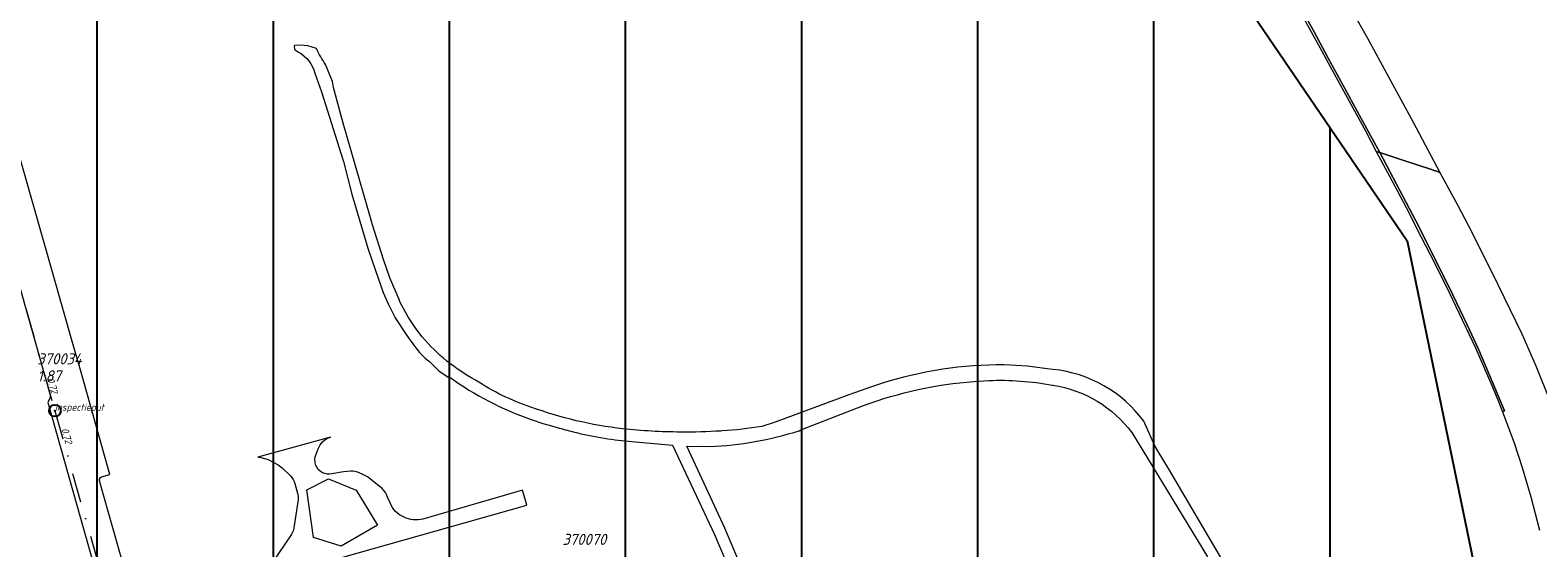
# Model space of a CAD drawing. Extents: x 148869 to 161638, y 453607 to 469810.
# Tile 548 of 656: x 156826 to 157083, y 463252 to 463340. Entities that reach past the tile are written whole.
import ezdxf

# ---------------------------------------------------------------- set-up
doc = ezdxf.new("R2010")
doc.units = 0
doc.header["$PDMODE"] = 32
doc.header["$PDSIZE"] = 2
doc.linetypes.add('RI-VWA', pattern=[11, 5, -3, 0, -3])
doc.layers.get('0').update_dxf_attribs({"linetype": 'CONTINUOUS'})
doc.layers.get('DEFPOINTS').update_dxf_attribs({"linetype": 'CONTINUOUS'})
doc.layers.add('2024', color=160, linetype='CONTINUOUS')
doc.layers.add('2024 hatch', color=160, linetype='CONTINUOUS')
for name, color, linetype, lineweight in [('B-OI-RI-VWA-BOB-T18', 34, 'CONTINUOUS', 18), ('B-OI-RI-VWA_PUTDEKSELHOOGTE-T25', 34, 'CONTINUOUS', 25), ('B-OI-RI-VWA_PUTNUMMER-T25', 34, 'CONTINUOUS', 25), ('B-OI-RI-VWA_RIOOLPUT-S', 34, 'CONTINUOUS', 25), ('B-OI-RI-VWA_TRANSPORTLEIDING-G', 34, 'RI-VWA', 18), ('B-RO-VH-VERHARDING_ASFALT-GV', 251, 'CONTINUOUS', 18), ('B-RO-VH-VERHARDING_GESLOTEN-GV', 251, 'CONTINUOUS', 18)]:
    doc.layers.add(name, color=color, linetype=linetype, lineweight=lineweight)
doc.styles.add('NLCS-ISO-M500-T18_CURSIEF', font='NLCS-ISO.ttf', dxfattribs={"oblique": 15, "height": 0.9})
doc.styles.add('NLCS-ISO-M750-T25_CURSIEF', font='NLCS-ISO.ttf', dxfattribs={"oblique": 15, "height": 1.875})

# ---------------------------------------------------------------- blocks, each defined once
blk = doc.blocks.new('ACMAP_ANN_TEMPLATE_vwa-nap-l')
at = {"color": 0, "linetype": 'ByBlock', "style": 'NLCS-ISO-M500-T18_CURSIEF', "oblique": 15}
blk.add_attdef('vwa-nap-l', (3.3, 0.2), '', height=1.2, dxfattribs=at)
blk = doc.blocks.new('ACMAP_ANN_TEMPLATE_vwa-nap-r')
at = {"color": 0, "linetype": 'ByBlock', "style": 'NLCS-ISO-M500-T18_CURSIEF', "oblique": 15}
blk.add_attdef('vwa-nap-r', (-5.6, 0.2), '', height=1.2, dxfattribs=at)
blk = doc.blocks.new('ACMAP_ANN_TEMPLATE_type knoop')
at = {"layer": 'DEFPOINTS', "style": 'NLCS-ISO-M500-T18_CURSIEF', "oblique": 15}
blk.add_attdef('type_knoop', (0, 0), '', height=1.2, dxfattribs=at)
blk = doc.blocks.new('ACMAP_ANN_TEMPLATE_vwa-puth')
at = {"color": 0, "linetype": 'ByBlock', "style": 'NLCS-ISO-M750-T25_CURSIEF', "oblique": 15}
blk.add_attdef('vwa-puth', (-3, 5), '', height=1.88, dxfattribs=at)
blk = doc.blocks.new('ACMAP_ANN_TEMPLATE_vwa-putnr')
at = {"color": 0, "linetype": 'ByBlock', "style": 'NLCS-ISO-M750-T25_CURSIEF', "oblique": 15}
blk.add_attdef('vaw-putnr', (-3, 7.9), '', height=1.88, dxfattribs=at)

msp = doc.modelspace()

# ---------------------------------------------------------------- hatches: boundary and pattern name
at = {"layer": '2024 hatch'}
h = msp.add_hatch(dxfattribs=at)
h.set_pattern_fill('ANSI31', color=256, scale=29.988, angle=45)
h.set_pattern_definition([(90, (0, 0), (-29.988, 0), [])])
h.paths.add_polyline_path([(155468.24, 462509.2), (155430.3, 462608.99), (155317.39, 462696.7), (155326.79, 462885.8), (155421.55, 463128.67), (155681.88, 463221.51), (155808.81, 463270.9), (155858.2, 463353.96), (156235.32, 463468.35), (156395.06, 463466.8), (156874.43, 463576.88), (157060.31, 463303.94), (157149.74, 462870.77), (157067.92, 462815.11), (157047.81, 462789.79), (157071.17, 462711.57), (156936.5, 462350.7), (156856.27, 462251.62), (156803.36, 462113.22), (156627.76, 461893.96), (156524.84, 461717.19), (156312.22, 461660.25), (156176.03, 461568.49), (155937.87, 461968.15)])

# ---------------------------------------------------------------- linework, layer by layer
at = {"layer": '2024', "flags": 128}
msp.add_lwpolyline([(155468.24, 462509.2), (155430.3, 462608.99), (155317.39, 462696.7), (155326.79, 462885.8), (155421.55, 463128.67), (155681.88, 463221.51), (155808.81, 463270.9), (155858.2, 463353.96), (156235.32, 463468.35), (156395.06, 463466.8), (156874.43, 463576.88), (157060.31, 463303.94), (157149.74, 462870.77), (157067.92, 462815.11), (157047.81, 462789.79), (157071.17, 462711.57), (156936.5, 462350.7), (156856.27, 462251.62), (156803.36, 462113.22), (156627.76, 461893.96), (156524.84, 461717.19), (156312.22, 461660.25), (156176.03, 461568.49), (155937.87, 461968.15)], close=True, dxfattribs=at)
at = {"layer": 'B-OI-RI-VWA_RIOOLPUT-S'}
msp.add_point((156830.04, 463275.02), dxfattribs=at)
at = {"layer": 'B-OI-RI-VWA_TRANSPORTLEIDING-G', "color": 251}
for p, q in [((156816.08, 463324.32), (156830.04, 463275.02)), ((156830.04, 463275.02), (156844.76, 463223.05))]:
    msp.add_line(p, q, dxfattribs=at)
at = {"layer": 'B-RO-VH-VERHARDING_ASFALT-GV', "flags": 128}
for points in [[(156874.59, 463336.69), (156873.13, 463337.17), (156871.89, 463337.28), (156870.86, 463337.25), (156870.81, 463337.14), (156870.87, 463336.57), (156871.55, 463336.1)], [(156892.6, 463287.58), (156891.53, 463289), (156890.26, 463290.91), (156888.84, 463293.48), (156888.64, 463293.97), (156887.09, 463297.63), (156886.01, 463300.8), (156884.15, 463306.66), (156883.34, 463309.46), (156879.11, 463324.01), (156877.5, 463330.08), (156877.32, 463331.12), (156876.12, 463333.99)], [(156874.32, 463332.51), (156875.46, 463329.31), (156879.13, 463317.62), (156879.17, 463317.49), (156880.61, 463311.89), (156883.31, 463302.73), (156884.61, 463298.91), (156885.93, 463295.15), (156886.81, 463293.2), (156887.98, 463290.86), (156889.95, 463287.81), (156891.29, 463286.03)], [(156837.96, 463263.75), (156839.39, 463264.15), (156834.68, 463280.94), (156833.83, 463283.93), (156833.18, 463286.23), (156823.07, 463321.78), (156822.98, 463322.09), (156817.14, 463320.35), (156822.05, 463303.12), (156822.54, 463301.46), (156827.43, 463284.15), (156827.95, 463282.32), (156829.2, 463277.91)], [(156893.81, 463283.42), (156895.44, 463281.79), (156897, 463280.74), (156897.29, 463280.71)], [(157000, 463282.06), (156999, 463282.18), (156995.69, 463282.59), (156991.7, 463282.84)], [(156970.98, 463279.73), (156969.29, 463279.13), (156965.23, 463277.71), (156952.7, 463273.09), (156950.43, 463272.35)], [(156986.56, 463280.01), (156989.06, 463280.17)], [(156829.16, 463277.14), (156828.83, 463276.44), (156836.64, 463248.86), (156841.31, 463250.09)], [(156999.88, 463279.39), (157000, 463279.36)], [(156956.79, 463271.62), (156957.09, 463271.74), (156967.76, 463275.91)], [(156911.14, 463273.51), (156913.13, 463272.84), (156914.21, 463272.55), (156915.56, 463272.16)], [(157041.01, 463228.9), (157019.65, 463265.18), (157017.94, 463268.08), (157017.36, 463269.06), (157015.46, 463273.25)], [(156876.98, 463270.53), (156864.58, 463267.12), (156865.11, 463267.04), (156866.35, 463266.7), (156868.08, 463265.78), (156868.74, 463265.29), (156870.17, 463263.94)], [(156925.44, 463270.08), (156927.01, 463269.91), (156935.22, 463269.15), (156942.37, 463253.92), (156948.92, 463238.43), (156949.36, 463237.29)], [(156943.64, 463271.57), (156943.46, 463271.56)], [(157013.43, 463271.29), (157016.08, 463266.94), (157026.29, 463250.13)], [(156874.53, 463267.6), (156874.88, 463268.52)], [(156953.85, 463229.87), (156952.84, 463233.11), (156952.33, 463234.72), (156950.63, 463239.59), (156944.13, 463255.04), (156940.25, 463263.37), (156937.63, 463268.99), (156941.56, 463268.92)], [(156880.44, 463264.74), (156879.2, 463264.6), (156877.22, 463264.26)], [(156885.77, 463261.77), (156883.27, 463263.74), (156882.61, 463264.11), (156881.73, 463264.5)], [(156841.31, 463250.09), (156838.04, 463261.67), (156837.63, 463263.11)], [(156848.89, 463244.12), (156847.1, 463243.27), (156846.12, 463242.86), (156846.06, 463242.68), (156846.7, 463240.48), (156846.83, 463240.38), (156849.87, 463241.21), (156850.1, 463241.28), (156849.94, 463241.84), (156910.41, 463258.91), (156910.23, 463259.55), (156909.68, 463261.47), (156892.7, 463256.57)], [(156870.9, 463262.63), (156871.4, 463260.73)], [(156871.42, 463259.51), (156870.73, 463255.07), (156870.73, 463255.01)], [(156887.12, 463259.33), (156886.69, 463260.32)], [(156870.15, 463253.73), (156867.13, 463249.27)]]:
    msp.add_lwpolyline(points, dxfattribs=at)
at = {"layer": 'B-RO-VH-VERHARDING_ASFALT-GV'}
for points in [[(156871.55, 463336.1, -0.204596), (156874.32, 463332.51)], [(156876.12, 463333.99, -0.03487), (156874.59, 463336.69)], [(156901.66, 463280.22, -0.092682), (156892.6, 463287.58)], [(156891.29, 463286.03, 0.080157), (156893.81, 463283.42)], [(156991.7, 463282.84, 0.077035), (156970.98, 463279.73)], [(157015.46, 463273.25, 0.209761), (157000, 463282.06)], [(156897.29, 463280.71, 0.07061), (156911.14, 463273.51)], [(156911.08, 463275.64, -0.062763), (156901.66, 463280.22)], [(156967.76, 463275.91, -0.069743), (156986.56, 463280.01)], [(156989.06, 463280.17, -0.054841), (156999.88, 463279.39)], [(156829.2, 463277.91, -0.17703), (156829.16, 463277.14)], [(157000, 463279.36, -0.197462), (157013.43, 463271.29)], [(156926.76, 463271.94, -0.05906), (156911.08, 463275.64)], [(156915.56, 463272.16, 0.010368), (156918.29, 463271.43)], [(156936.57, 463271.38, -0.024241), (156926.76, 463271.94)], [(156950.43, 463272.35, -0.027556), (156943.64, 463271.57)], [(156874.88, 463268.52, -0.243638), (156876.98, 463270.53)], [(156918.29, 463271.43, 0.008652), (156920.5, 463270.93)], [(156920.5, 463270.93, 0.018592), (156925.44, 463270.08)], [(156943.46, 463271.56, -0.017), (156936.57, 463271.38)], [(156941.56, 463268.92, 0.066957), (156956.79, 463271.62)], [(156875.62, 463264.46, -0.402297), (156874.53, 463267.6)], [(156877.22, 463264.26, -0.157148), (156875.62, 463264.46)], [(156881.73, 463264.5, 0.105942), (156880.44, 463264.74)], [(156837.63, 463263.11, -0.407773), (156837.96, 463263.75)], [(156870.17, 463263.94, -0.117947), (156870.9, 463262.63)], [(156886.69, 463260.32, 0.135937), (156885.77, 463261.77)], [(156871.4, 463260.73, -0.094335), (156871.42, 463259.51)], [(156889.49, 463256.91, -0.216063), (156887.12, 463259.33)], [(156892.7, 463256.57, -0.184589), (156889.49, 463256.91)], [(156870.73, 463255.01, -0.133656), (156870.15, 463253.73)]]:
    msp.add_lwpolyline(points, format="xyb", dxfattribs=at)
at = {"layer": 'B-RO-VH-VERHARDING_ASFALT-GV', "flags": 128}
msp.add_lwpolyline([(156884.95, 463255.53), (156878.8, 463251.94), (156874.08, 463253.44), (156872.92, 463261.56), (156876.62, 463263.41), (156881.35, 463261.48)], close=True, dxfattribs=at)
at = {"layer": 'B-RO-VH-VERHARDING_GESLOTEN-GV', "flags": 128}
for points in [[(157055.05, 463319.18), (157055.66, 463319.01), (157052.14, 463325.43), (157049.35, 463330.53), (157046.86, 463335.07), (157044.45, 463339.58), (157042.43, 463343.21), (157040.32, 463347.06), (157037.92, 463351.44), (157032.93, 463360.61), (157030.51, 463365), (157030.12, 463364.78), (157031.62, 463362.06), (157034.8, 463356.4), (157037.55, 463351.33), (157040.23, 463346.4), (157042.73, 463341.83), (157045.46, 463336.88), (157047.88, 463332.42), (157050.42, 463327.76), (157053.21, 463322.67)], [(157055.66, 463319.01), (157055.05, 463319.18), (157057.69, 463314.24), (157060.13, 463309.63), (157062.66, 463304.71), (157065.04, 463300.08), (157067.52, 463295.04), (157070.26, 463289.31), (157071.93, 463285.72), (157074.72, 463279.31), (157075.77, 463276.86), (157076.56, 463274.85), (157076.88, 463274.98), (157074.98, 463279.58), (157072.47, 463285.51), (157070.51, 463289.66), (157068.07, 463294.78), (157065.02, 463300.97), (157061.79, 463307.34), (157059.05, 463312.53)]]:
    msp.add_lwpolyline(points, close=True, dxfattribs=at)
for points in [[(157042.43, 463343.21), (157044.45, 463339.58), (157046.86, 463335.07), (157049.35, 463330.53), (157052.14, 463325.43), (157055.66, 463319.01), (157059.42, 463317.75), (157059.58, 463317.7), (157064.46, 463316.08), (157064.59, 463316.03), (157065.47, 463315.74), (157065.95, 463315.55), (157061.37, 463324.11), (157057.19, 463331.82), (157053.61, 463338.41), (157051.18, 463342.75)], [(157084.71, 463276.52), (157082.29, 463282.59), (157079.89, 463288.07), (157075.8, 463296.45), (157071.41, 463305.35), (157068.98, 463309.92), (157065.95, 463315.55), (157065.47, 463315.74), (157064.59, 463316.03), (157064.46, 463316.08), (157059.58, 463317.7), (157059.42, 463317.75), (157055.66, 463319.01), (157059.05, 463312.53), (157061.79, 463307.34), (157065.02, 463300.97), (157068.07, 463294.78), (157070.51, 463289.66), (157072.47, 463285.51), (157074.98, 463279.58), (157076.88, 463274.98), (157076.56, 463274.85), (157078.51, 463269.58), (157079.88, 463265.35), (157081.37, 463260.33), (157082.83, 463254.67)]]:
    msp.add_lwpolyline(points, dxfattribs=at)

# ---------------------------------------------------------------- block references
at = {"layer": 'B-OI-RI-VWA-BOB-T18', "color": 251}
for name, rotation, values in [('ACMAP_ANN_TEMPLATE_vwa-nap-r', 285.8102283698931, {'vwa-nap-r': '0.72'}), ('ACMAP_ANN_TEMPLATE_vwa-nap-l', 285.8142611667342, {'vwa-nap-l': '0.72'})]:
    msp.add_blockref(name, (156830.04, 463275.02), dxfattribs=dict(at, rotation=rotation)).add_auto_attribs(values)
at = {"layer": 'B-OI-RI-VWA_PUTDEKSELHOOGTE-T25', "color": 251}
msp.add_blockref('ACMAP_ANN_TEMPLATE_vwa-puth', (156830.04, 463275.02), dxfattribs=at).add_auto_attribs({'vwa-puth': '1.87'})
at = {"layer": 'B-OI-RI-VWA_PUTNUMMER-T25', "color": 251}
for p, values in [((156830.04, 463275.02), {'vaw-putnr': '370034'}), ((156919.47, 463244.27), {'vaw-putnr': '370070'})]:
    msp.add_blockref('ACMAP_ANN_TEMPLATE_vwa-putnr', p, dxfattribs=at).add_auto_attribs(values)
at = {"layer": 'DEFPOINTS'}
msp.add_blockref('ACMAP_ANN_TEMPLATE_type knoop', (156830.04, 463275.02), dxfattribs=at).add_auto_attribs({'type_knoop': 'inspectieput'})

doc.saveas('drawing.dxf')
